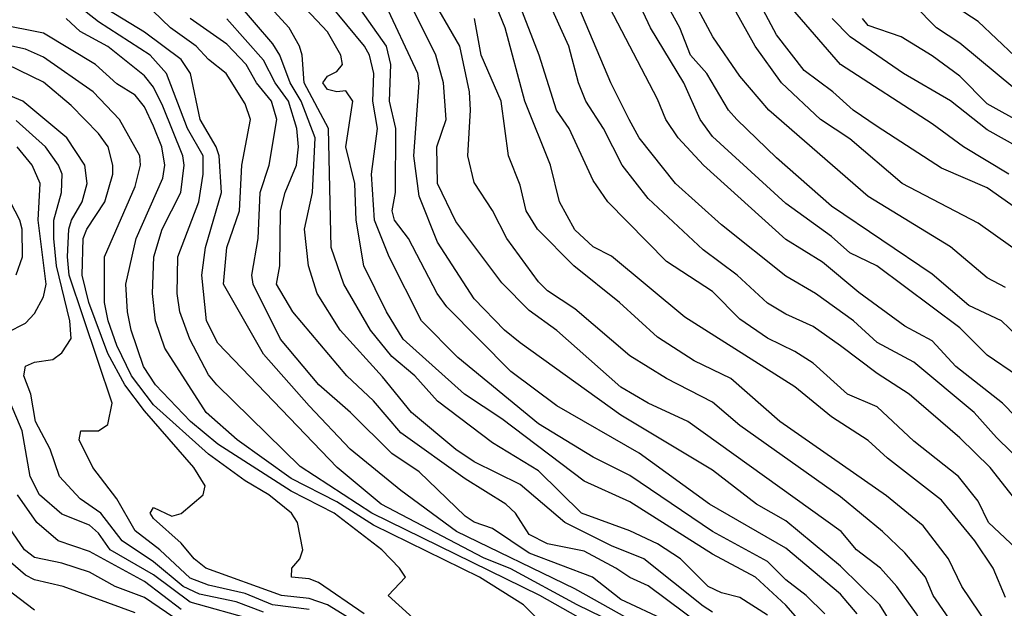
# Model space of a CAD drawing. Header units: metres. Extents: x -51132 to -49532, y -231222 to -229437.
# Tile 289 of 656: x -50648 to -50595, y -230264 to -230232. Entities that reach past the tile are written whole.
import ezdxf

# ---------------------------------------------------------------- set-up
doc = ezdxf.new("R2010")
doc.units = ezdxf.units.M
for name, color, linetype in [('CONTOUR_HALF', 8, 'Continuous'), ('CONTOUR_INDEX', 1, 'Continuous'), ('CONTOUR_INTER', 3, 'Continuous')]:
    doc.layers.add(name, color=color, linetype=linetype)

msp = doc.modelspace()

# ---------------------------------------------------------------- linework, layer by layer
at = {"layer": 'CONTOUR_HALF'}
for points, elevation in [([(-50592.384, -230243.259), (-50595.58, -230241.005), (-50598.08, -230239.919), (-50601.58, -230237.656), (-50602.898, -230236.759), (-50604.011, -230235.759), (-50605.58, -230234.599), (-50607.08, -230232.654), (-50609.409, -230228.259)], 45.5), ([(-50591.878, -230257.759), (-50595.08, -230254.634), (-50596.285, -230253.259), (-50599.58, -230250.508), (-50601.58, -230249.441), (-50602.886, -230248.259), (-50604.954, -230246.759), (-50606.58, -230245.816), (-50610.08, -230243.013), (-50612.588, -230240.759), (-50614.58, -230238.267), (-50615.131, -230237.259), (-50616.133, -230235.259), (-50618.863, -230228.759)], 42.5), ([(-50605.273, -230265.259), (-50606.58, -230263.786), (-50608.226, -230262.259), (-50610.58, -230260.99), (-50615.08, -230258.141), (-50617.58, -230257.007), (-50622.08, -230253.608), (-50624.118, -230252.259), (-50627.454, -230249.259), (-50628.377, -230247.759), (-50629.613, -230245.259), (-50630.019, -230242.759), (-50630.092, -230240.759), (-50630.596, -230238.759), (-50630.201, -230236.259), (-50630.58, -230235.702), (-50631.08, -230235.757), (-50631.58, -230235.626), (-50631.836, -230235.259), (-50631.58, -230234.902), (-50631.08, -230234.642), (-50630.763, -230234.259), (-50630.853, -230233.759), (-50631.58, -230232.474), (-50633.655, -230230.259)], 37.5), ([(-50593.937, -230251.259), (-50595.58, -230250.128), (-50597.08, -230248.645), (-50601.605, -230245.259), (-50603.08, -230244.545), (-50604.08, -230243.646), (-50606.58, -230241.853), (-50610.58, -230238.189), (-50611.241, -230237.259), (-50612.143, -230235.259), (-50613.95, -230232.259), (-50614.879, -230230.259)], 43.5), ([(-50594.58, -230246.444), (-50595.58, -230245.908), (-50597.58, -230244.218), (-50602.08, -230241.469), (-50607.495, -230236.759), (-50609.08, -230234.893), (-50610.549, -230232.759), (-50611.89, -230230.259)], 44.5), ([(-50610.58, -230264.159), (-50611.08, -230263.828), (-50614.315, -230261.259), (-50616.08, -230260.543), (-50618.641, -230259.259), (-50621.08, -230257.193), (-50623.58, -230255.953), (-50624.58, -230255.281), (-50627.003, -230253.259), (-50628.58, -230251.308), (-50630.895, -230248.759), (-50632.151, -230246.759), (-50632.62, -230245.259), (-50632.845, -230243.259), (-50632.413, -230241.259), (-50632.264, -230238.259), (-50633.034, -230236.259), (-50633.627, -230235.259), (-50634.195, -230233.759), (-50634.58, -230233.144), (-50636.58, -230230.811)], 36.5), ([(-50593.004, -230272.759), (-50597.055, -230268.259), (-50598.054, -230266.759), (-50599.448, -230264.259), (-50600.512, -230262.759), (-50601.401, -230261.759), (-50602.718, -230260.759), (-50603.556, -230259.759), (-50611.923, -230253.759), (-50614.08, -230252.758), (-50615.58, -230251.88), (-50619.08, -230248.784), (-50620.58, -230247.692), (-50622.08, -230246.182), (-50624.58, -230242.839), (-50625.585, -230240.759), (-50625.62, -230238.759), (-50625.112, -230237.259), (-50625.249, -230235.259), (-50625.681, -230233.759), (-50627.159, -230230.759)], 39.5), ([(-50593.399, -230261.259), (-50595.502, -230259.259), (-50596.08, -230258.109), (-50597.14, -230256.759), (-50599.58, -230254.825), (-50601.58, -230252.96), (-50603.213, -230252.259), (-50605.08, -230250.573), (-50606.08, -230249.925), (-50607.58, -230249.213), (-50609.08, -230248.162), (-50610.58, -230246.664), (-50613.08, -230245.018), (-50616.284, -230241.759), (-50617.08, -230240.595), (-50618.406, -230237.759), (-50619.095, -230236.759), (-50620.039, -230233.759), (-50621.198, -230230.759)], 41.5), ([(-50613.856, -230265.759), (-50617.97, -230263.759), (-50621.58, -230261.794), (-50623.08, -230261.201), (-50628.664, -230258.259), (-50631.053, -230256.259), (-50637.58, -230249.485), (-50638.194, -230248.259), (-50638.446, -230245.759), (-50638.244, -230244.259), (-50637.38, -230241.259), (-50637.502, -230239.259), (-50637.671, -230238.759), (-50638.545, -230237.259), (-50639.067, -230234.759), (-50639.58, -230233.996), (-50641.58, -230232.493), (-50643.58, -230231.283)], 34.5), ([(-50602.688, -230264.259), (-50603.58, -230263.187), (-50606.58, -230260.664), (-50610.742, -230258.259), (-50614.58, -230255.474), (-50619.08, -230252.901), (-50621.58, -230251.026), (-50625.08, -230247.486), (-50625.595, -230246.759), (-50627.176, -230243.759), (-50627.924, -230242.759), (-50628.064, -230242.259), (-50627.876, -230241.259), (-50627.853, -230237.759), (-50628.213, -230236.259), (-50628.124, -230234.259), (-50628.371, -230233.259), (-50630.08, -230230.841)], 38.5), ([(-50594.08, -230235.602), (-50597.08, -230233.097), (-50598.341, -230232.259), (-50599.58, -230231)], 47.5), ([(-50619.396, -230265.259), (-50620.886, -230263.759), (-50623.293, -230262.259), (-50629.08, -230259.421), (-50631.08, -230258.138), (-50633.58, -230256.857), (-50636.525, -230254.759), (-50638.207, -230253.259), (-50640.458, -230249.759), (-50640.977, -230248.259), (-50641.131, -230246.759), (-50641.059, -230244.759), (-50640.604, -230243.259), (-50639.591, -230241.259), (-50639.404, -230239.759), (-50639.485, -230239.259), (-50640.58, -230236.547), (-50641.08, -230235.504), (-50641.58, -230234.884), (-50643.58, -230233.276), (-50645.08, -230232.464), (-50645.858, -230231.759)], 33.5), ([(-50613.08, -230264.634), (-50615.58, -230263.477), (-50617.117, -230262.259), (-50620.58, -230260.94), (-50622.58, -230259.595), (-50623.58, -230259.247), (-50624.08, -230258.915), (-50626.58, -230256.503), (-50628.08, -230255.5), (-50630.334, -230253.259), (-50632.061, -230251.759), (-50634.145, -230249.259), (-50635.65, -230246.259), (-50635.717, -230245.759), (-50635.368, -230243.759), (-50635.257, -230241.259), (-50634.766, -230239.759), (-50634.346, -230237.259), (-50634.645, -230236.259), (-50635.46, -230235.259), (-50636.035, -230234.259), (-50637.08, -230233.155), (-50639.08, -230231.745)], 35.5), ([(-50593.962, -230266.759), (-50595.08, -230265.565), (-50596.97, -230262.759), (-50597.693, -230261.259), (-50599.08, -230259.456), (-50601.08, -230257.805), (-50606.9, -230253.759), (-50609.58, -230251.401), (-50611.58, -230250.435), (-50613.58, -230249.147), (-50615.643, -230247.259), (-50618.144, -230245.259), (-50620.133, -230243.259), (-50620.751, -230242.259), (-50621.08, -230240.846), (-50621.707, -230239.259), (-50622.113, -230236.259), (-50623.202, -230233.759), (-50623.569, -230231.759)], 40.5), ([(-50593.08, -230239.24), (-50595.58, -230237.827), (-50597.58, -230236.249), (-50600.152, -230234.759), (-50603.061, -230232.759), (-50604.037, -230231.759)], 46.5), ([(-50629.587, -230264.259), (-50632.08, -230262.541), (-50632.58, -230262.35), (-50633.553, -230262.259), (-50633.535, -230261.759), (-50633.103, -230261.259), (-50632.941, -230260.759), (-50633.221, -230259.259), (-50633.552, -230258.759), (-50634.794, -230257.759), (-50636.08, -230256.995), (-50638.08, -230255.539), (-50641.08, -230252.845), (-50642.295, -230251.259), (-50643.08, -230249.604), (-50643.565, -230248.259), (-50643.761, -230247.259), (-50643.767, -230244.759), (-50642.08, -230240.924), (-50641.795, -230239.759), (-50641.827, -230239.259), (-50642.938, -230237.259), (-50644.371, -230235.759), (-50647.08, -230233.86), (-50648.08, -230233.42), (-50649.58, -230233.109)], 32.5), ([(-50632.58, -230264.014), (-50634.598, -230263.759), (-50636.08, -230263.145), (-50638.08, -230262.688), (-50639.08, -230262.313), (-50640.731, -230260.759), (-50642.08, -230259.715), (-50643.08, -230257.967), (-50644.402, -230256.259), (-50645.147, -230254.759), (-50645.045, -230254.259), (-50644.08, -230254.268), (-50643.58, -230253.919), (-50643.343, -230252.759), (-50645.691, -230245.759), (-50645.775, -230244.759), (-50645.701, -230243.259), (-50645.555, -230242.759), (-50644.985, -230241.759), (-50644.714, -230240.759), (-50644.836, -230239.759), (-50645.821, -230238.259), (-50648.208, -230236.259), (-50652.58, -230234.455)], 31.5), ([(-50649.08, -230248.893), (-50648.08, -230248.38), (-50647.58, -230247.857), (-50647.08, -230246.942), (-50646.941, -230246.259), (-50647.38, -230242.759), (-50647.276, -230240.759), (-50647.713, -230239.759), (-50648.52, -230238.759)], 30.5), ([(-50635.58, -230264.591), (-50639.08, -230263.618), (-50641.08, -230262.116), (-50643.458, -230260.759), (-50644.08, -230259.856), (-50644.58, -230259.416), (-50646.08, -230258.82), (-50647.307, -230257.759), (-50647.813, -230256.759), (-50648.253, -230254.259), (-50648.889, -230252.759)], 30.5), ([(-50639.58, -230264.728), (-50641.58, -230263.356), (-50643.174, -230262.759), (-50644.58, -230261.973), (-50646.08, -230261.479), (-50647.58, -230261.176), (-50648.133, -230260.759), (-50649.58, -230258.666)], 29.5), ([(-50647.58, -230264.049), (-50649.58, -230262.548)], 28.5)]:
    msp.add_lwpolyline(points, dxfattribs=dict(at, elevation=elevation))
at = {"layer": 'CONTOUR_INDEX'}
for points, elevation in [([(-50593.496, -230244.759), (-50596.08, -230242.934), (-50600.223, -230240.759), (-50603.08, -230238.329), (-50604.675, -230237.259), (-50606.805, -230235.259), (-50608.252, -230233.259), (-50610.766, -230228.759)], 45), ([(-50594.58, -230269.121), (-50595.886, -230267.759), (-50596.245, -230267.259), (-50597.157, -230265.259), (-50598.528, -230263.259), (-50598.947, -230262.259), (-50600.08, -230260.922), (-50601.288, -230259.759), (-50603.58, -230257.86), (-50609.08, -230253.966), (-50610.58, -230252.705), (-50613.08, -230251.415), (-50615.08, -230250.162), (-50618.08, -230247.611), (-50619.58, -230246.628), (-50620.08, -230246.133), (-50621.801, -230243.759), (-50622.58, -230242.243), (-50623.58, -230240.713), (-50623.935, -230239.259), (-50623.78, -230236.759), (-50623.842, -230235.759), (-50624.372, -230233.259), (-50626.091, -230230.259)], 40), ([(-50614.743, -230264.759), (-50618.08, -230262.885), (-50624.545, -230259.759), (-50627.58, -230257.519), (-50630.349, -230255.259), (-50632.58, -230252.9), (-50635.08, -230250.08), (-50637.259, -230246.259), (-50637.086, -230244.259), (-50636.399, -230242.259), (-50636.261, -230239.759), (-50635.792, -230237.259), (-50636.08, -230236.403), (-50637.115, -230234.759), (-50638.08, -230233.997), (-50638.755, -230233.259), (-50640.153, -230232.259), (-50642.08, -230230.395)], 35), ([(-50648.58, -230245.743), (-50648.234, -230244.759), (-50648.254, -230243.259), (-50648.377, -230242.759), (-50649.156, -230241.259)], 30), ([(-50639.58, -230264.025), (-50641.58, -230262.497), (-50644.58, -230260.855), (-50646.295, -230260.259), (-50647.459, -230259.259), (-50648.501, -230257.759)], 30)]:
    msp.add_lwpolyline(points, dxfattribs=dict(at, elevation=elevation))
at = {"layer": 'CONTOUR_INTER'}
for points, elevation in [([(-50607.58, -230264.322), (-50609.08, -230263.353), (-50610.08, -230263.101), (-50610.819, -230262.759), (-50612.328, -230261.259), (-50613.58, -230260.437), (-50615.08, -230259.714), (-50617.731, -230258.759), (-50620.08, -230256.444), (-50622.58, -230254.924), (-50625.58, -230252.649), (-50626.829, -230251.259), (-50628.08, -230250.205), (-50629.233, -230248.759), (-50630.705, -230246.259), (-50631.385, -230244.259), (-50631.54, -230237.759), (-50632.87, -230235.259), (-50632.964, -230233.759), (-50633.123, -230233.259), (-50633.684, -230232.259), (-50635.501, -230230.259)], 37), ([(-50604.443, -230264.259), (-50605.466, -230263.259), (-50606.58, -230262.397), (-50607.58, -230261.392), (-50610.58, -230259.766), (-50615.08, -230256.707), (-50617.08, -230255.693), (-50620.08, -230253.886), (-50624.478, -230250.259), (-50626.453, -230248.259), (-50628.225, -230244.759), (-50629.027, -230242.759), (-50629.178, -230240.259), (-50628.864, -230237.759), (-50629.123, -230236.259), (-50629.068, -230234.759), (-50629.305, -230233.759), (-50629.575, -230233.259), (-50632.46, -230229.759)], 38), ([(-50592.709, -230250.259), (-50594.804, -230248.259), (-50596.58, -230247.418), (-50598.58, -230245.713), (-50604.08, -230241.994), (-50607.08, -230239.355), (-50609.245, -230237.259), (-50609.707, -230236.759), (-50610.888, -230234.759), (-50611.784, -230233.759), (-50612.355, -230232.259), (-50613.443, -230230.259)], 44), ([(-50614.678, -230266.259), (-50619.997, -230263.259), (-50629.161, -230258.759), (-50633.08, -230256.206), (-50637.626, -230251.759), (-50638.08, -230251.213), (-50639.094, -230249.259), (-50639.653, -230247.759), (-50639.789, -230246.759), (-50639.754, -230244.759), (-50638.61, -230241.759), (-50638.369, -230240.259), (-50638.375, -230239.259), (-50639.229, -230237.759), (-50640.371, -230234.759), (-50641.261, -230233.759), (-50644.08, -230231.931), (-50645.598, -230230.759)], 34), ([(-50591.08, -230276.455), (-50595.505, -230272.759), (-50596.342, -230271.759), (-50597.714, -230269.759), (-50601.438, -230263.759), (-50603.58, -230261.644), (-50606.58, -230259.18), (-50608.173, -230258.259), (-50610.58, -230256.414), (-50615.58, -230253.406), (-50621.08, -230249.458), (-50621.926, -230248.759), (-50623.58, -230247.054), (-50625.58, -230243.968), (-50626.58, -230241.461), (-50626.877, -230239.259), (-50626.577, -230235.259), (-50626.659, -230234.759), (-50628.531, -230230.759)], 39), ([(-50594.58, -230263.367), (-50595.262, -230261.759), (-50596.248, -230260.259), (-50598.08, -230258.047), (-50601.025, -230255.759), (-50602.08, -230254.798), (-50604.08, -230253.502), (-50606.08, -230251.866), (-50612.08, -230248.05), (-50616.08, -230244.722), (-50617.08, -230244.216), (-50618.08, -230243.298), (-50618.92, -230241.759), (-50619.418, -230239.759), (-50620.81, -230236.259), (-50621.89, -230232.259), (-50622.509, -230230.759)], 41), ([(-50593.08, -230259.252), (-50595.424, -230256.259), (-50597.08, -230254.643), (-50599.835, -230252.259), (-50601.58, -230251.136), (-50603.58, -230249.622), (-50605.08, -230248.576), (-50606.58, -230247.896), (-50607.58, -230247.289), (-50609.236, -230245.759), (-50611.08, -230244.384), (-50614.08, -230241.583), (-50615.506, -230239.759), (-50616.518, -230237.759), (-50617.484, -230236.259), (-50617.896, -230235.259), (-50618.409, -230233.259), (-50619.58, -230230.687)], 42), ([(-50592.58, -230254.978), (-50594.749, -230252.759), (-50597.293, -230250.759), (-50598.58, -230249.35), (-50600.08, -230248.549), (-50602.58, -230246.719), (-50604.58, -230245.055), (-50606.58, -230243.815), (-50611.069, -230239.759), (-50612.449, -230238.259), (-50613.131, -230237.259), (-50613.58, -230236.161), (-50616.393, -230230.759)], 43), ([(-50594.401, -230240.259), (-50596.878, -230238.759), (-50598.58, -230237.5), (-50603.58, -230234.259), (-50606.184, -230231.259)], 46), ([(-50593.08, -230234.75), (-50596.08, -230231.919), (-50597.58, -230230.94)], 48), ([(-50611.08, -230264.971), (-50614.08, -230262.729), (-50615.08, -230262.271), (-50615.844, -230261.759), (-50617.58, -230260.84), (-50619.58, -230260.44), (-50620.58, -230259.928), (-50621.323, -230258.759), (-50621.852, -230258.259), (-50624.08, -230256.883), (-50627.58, -230254.377), (-50629.08, -230252.619), (-50630.532, -230251.259), (-50633.481, -230247.759), (-50634.366, -230246.259), (-50634.181, -230245.259), (-50634.151, -230242.259), (-50633.892, -230241.259), (-50633.279, -230239.759), (-50633.18, -230238.759), (-50633.267, -230237.759), (-50633.71, -230236.259), (-50634.446, -230235.259), (-50635.08, -230234.019), (-50637.08, -230231.768)], 36), ([(-50593.58, -230237.528), (-50595.58, -230236.404), (-50597.08, -230234.902), (-50598.58, -230233.795), (-50600.286, -230232.759), (-50602.08, -230232.142), (-50602.385, -230231.759)], 47), ([(-50624.58, -230266.603), (-50628.276, -230263.259), (-50627.335, -230262.259), (-50627.651, -230261.759), (-50628.625, -230260.759), (-50631.217, -230258.759), (-50633.58, -230257.565), (-50637.58, -230254.991), (-50639.064, -230253.759), (-50640.98, -230251.759), (-50641.625, -230250.759), (-50642.301, -230248.759), (-50642.504, -230247.759), (-50642.594, -230246.259), (-50642.026, -230243.759), (-50640.58, -230240.477), (-50640.461, -230239.759), (-50640.638, -230238.759), (-50641.08, -230237.622), (-50641.58, -230236.576), (-50642.08, -230235.945), (-50643.08, -230235.314), (-50644.25, -230234.259), (-50647.08, -230232.55), (-50649.58, -230232.057)], 33), ([(-50626.58, -230266.834), (-50631.58, -230263.759), (-50632.58, -230263.422), (-50634.094, -230263.259), (-50638.224, -230261.759), (-50638.872, -230261.259), (-50639.58, -230260.394), (-50641.08, -230259.056), (-50641.259, -230258.759), (-50641.08, -230258.447), (-50640.08, -230258.913), (-50639.58, -230258.775), (-50638.38, -230257.759), (-50638.263, -230257.259), (-50638.892, -230256.259), (-50641.58, -230253.175), (-50642.646, -230251.759), (-50643.58, -230250.035), (-50644.621, -230247.259), (-50644.978, -230245.759), (-50644.915, -230243.759), (-50644.721, -230243.259), (-50643.74, -230241.759), (-50643.298, -230240.259), (-50643.296, -230239.759), (-50643.567, -230238.759), (-50644.08, -230238.028), (-50645.58, -230236.495), (-50647.08, -230235.236), (-50649.08, -230234.256)], 32), ([(-50635.08, -230264.163), (-50636.58, -230263.591), (-50638.58, -230263.178), (-50639.473, -230262.759), (-50641.08, -230261.412), (-50642.788, -230260.259), (-50643.967, -230258.759), (-50645.08, -230257.983), (-50646.209, -230256.759), (-50646.729, -230255.259), (-50647.527, -230253.759), (-50647.784, -230252.259), (-50648.158, -230251.259), (-50648.08, -230250.733), (-50647.58, -230250.512), (-50646.58, -230250.37), (-50646.08, -230250.003), (-50645.58, -230249.222), (-50645.648, -230248.259), (-50646.373, -230245.259), (-50646.522, -230243.759), (-50646.519, -230242.759), (-50646.101, -230241.259), (-50646.074, -230240.259), (-50646.276, -230239.759), (-50646.973, -230238.759), (-50648.58, -230237.313)], 31), ([(-50642.08, -230264.199), (-50646.019, -230262.759), (-50647.58, -230262.395), (-50648.08, -230262.135), (-50649.58, -230260.842)], 29)]:
    msp.add_lwpolyline(points, dxfattribs=dict(at, elevation=elevation))

doc.saveas('drawing.dxf')
